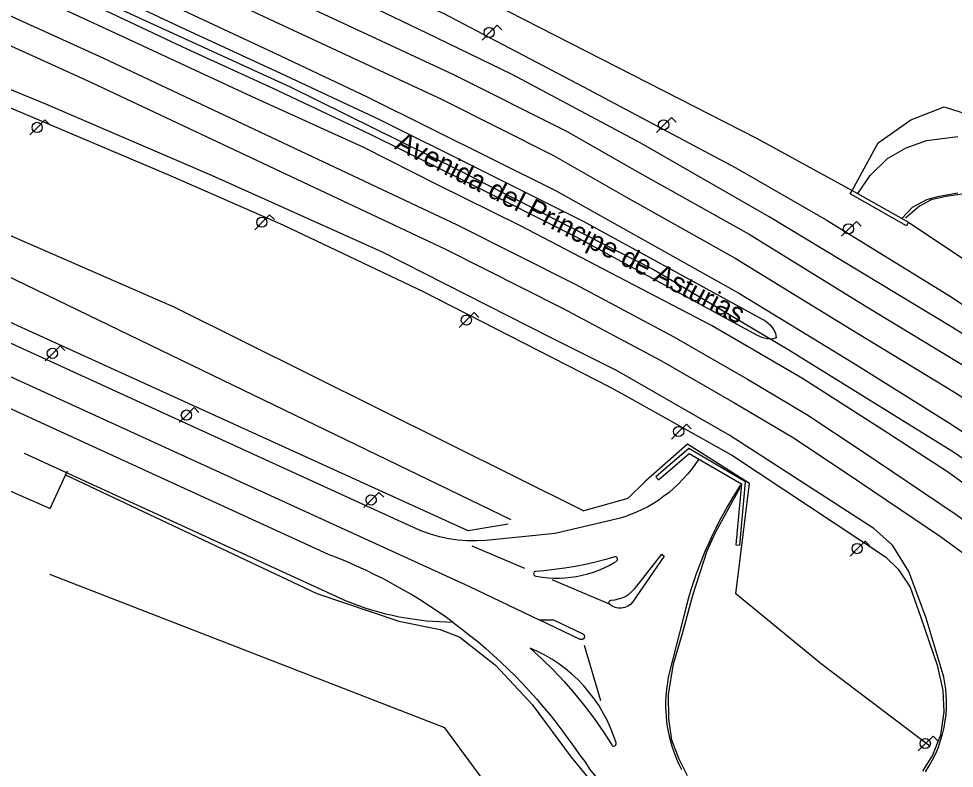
# Model space of a CAD drawing. Extents: x 282771 to 285132, y 4823109 to 4825496.
# Drawn here: x 283013.4 to 283130.2, y 4823598 to 4823691.6 of the extents above; entities that cross this region are included whole.
import ezdxf

# ---------------------------------------------------------------- set-up
doc = ezdxf.new("R2010")
doc.units = 0
for name, color, linetype in [('ACERA-INTERIOR', 7, 'Continuous'), ('BORDILLO', 7, 'Continuous'), ('CALLE-EJE', 7, 'Continuous'), ('CALLE-TEXTO', 7, 'Continuous'), ('FAROLA', 7, 'Continuous'), ('PUENTE', 7, 'Continuous'), ('SENAL-VIARIA', 7, 'Continuous'), ('VALLA', 7, 'Continuous')]:
    doc.layers.add(name, color=color, linetype=linetype)

msp = doc.modelspace()

# ---------------------------------------------------------------- linework, layer by layer
at = {"layer": 'ACERA-INTERIOR'}
for points in [[(283074.9, 4823629.03), (282983.44, 4823673.28), (282985.72, 4823678.53)], [(282991.75, 4823678.58), (282995.99, 4823676.65), (282996.02, 4823673.41), (282996.24, 4823672.46), (282996.71, 4823671.75), (282997.88, 4823671.23), (283002.34, 4823668.9), (283032.8, 4823655.6), (283083.97, 4823630.15)], [(283011.7, 4823638.85), (283009.55, 4823633.86), (283017.35, 4823630.45), (283019.52, 4823635.16)]]:
    msp.add_lwpolyline(points, dxfattribs=at)
at = {"layer": 'BORDILLO'}
for points in [[(282954.44, 4823742.87), (283012.16, 4823716.82), (283037.99, 4823704.85), (283066.4, 4823692.3), (283083.92, 4823683.09), (283102.94, 4823672.97), (283114.22, 4823666.48), (283129.82, 4823656.87), (283145.49, 4823646.36)], [(283006.75, 4823702.85), (283023, 4823695.57), (283034.84, 4823689.99), (283046.11, 4823684.81), (283058.36, 4823679.03), (283070.48, 4823673.01), (283083.86, 4823666.32), (283106.68, 4823653.82), (283107.24, 4823653.33), (283107.64, 4823652.8), (283107.88, 4823652.34), (283107.95, 4823651.74), (283107.41, 4823651.58), (283106.85, 4823651.62), (283106.29, 4823651.73), (283105.63, 4823652.03), (283082.86, 4823664.41), (283069.52, 4823671.08), (283057.42, 4823677.09), (283045.2, 4823682.86), (283033.93, 4823688.04), (283022.1, 4823693.61), (283005.86, 4823700.89)], [(283003.14, 4823684.38), (283032.03, 4823672.13), (283046.4, 4823665.85), (283063.9, 4823657.53), (283087.26, 4823645.6), (283089, 4823644.61), (283102.5, 4823637.04), (283121.61, 4823624.4), (283123.19, 4823622.88), (283124.69, 4823620.6), (283125.97, 4823616.95), (283128.07, 4823610.86), (283128.74, 4823607.73), (283128.9, 4823605.03), (283128.46, 4823602.13), (283127.48, 4823599.62), (283126.21, 4823597.63)], [(283131.44, 4823669.72), (283129.19, 4823669.41), (283127.3, 4823668.97), (283125.85, 4823668.19), (283124.12, 4823666.67)], [(283096.88, 4823597.05), (283095.87, 4823599.15), (283094.92, 4823601.5), (283094.56, 4823604.21), (283094.53, 4823607.22), (283095.15, 4823611.03), (283096.26, 4823614.83), (283097.56, 4823619.62), (283099.33, 4823625.14), (283100.39, 4823627.46), (283101.84, 4823630.11), (283103.47, 4823633.07)]]:
    msp.add_lwpolyline(points, dxfattribs=at)
at = {"layer": 'CALLE-EJE'}
msp.add_lwpolyline([(283294.29, 4823468.81), (283258.01, 4823514.54), (283226.47, 4823550.83), (283202.41, 4823577.06), (283189.42, 4823589.66), (283165.14, 4823611.35), (283145.12, 4823627.05), (283130.21, 4823637.38), (283109.55, 4823650.19), (283092.52, 4823660.31), (283068.24, 4823672.71), (283047.37, 4823683.04), (283019.6, 4823695.77), (282909.79, 4823745.92), (282811.54, 4823792.08)], dxfattribs=at)
at = {"layer": 'FAROLA'}
for p, q in [((283073.13, 4823690.8), (283072.19, 4823689.87)), ((283073.72, 4823690.21), (283073.13, 4823690.8)), ((283072.19, 4823689.87), (283071.26, 4823688.93)), ((283016.71, 4823678.95), (283015.77, 4823678.02)), ((283017.3, 4823678.36), (283016.71, 4823678.95)), ((283093.96, 4823678.34), (283093.03, 4823677.4)), ((283094.9, 4823679.27), (283093.96, 4823678.34)), ((283095.49, 4823678.68), (283094.9, 4823679.27)), ((283015.77, 4823678.02), (283014.84, 4823677.08)), ((283044.75, 4823667.12), (283043.81, 4823666.19)), ((283045.34, 4823666.53), (283044.75, 4823667.12)), ((283043.81, 4823666.19), (283042.88, 4823665.25)), ((283117.97, 4823666.29), (283117.03, 4823665.36)), ((283118.56, 4823665.7), (283117.97, 4823666.29)), ((283117.03, 4823665.36), (283116.1, 4823664.42)), ((283069.33, 4823653.96), (283068.4, 4823653.02)), ((283070.27, 4823654.89), (283069.33, 4823653.96)), ((283070.86, 4823654.3), (283070.27, 4823654.89)), ((283018.61, 4823650.74), (283017.67, 4823649.81)), ((283019.2, 4823650.15), (283018.61, 4823650.74)), ((283017.67, 4823649.81), (283016.74, 4823648.87)), ((283034.4, 4823642.1), (283033.47, 4823641.16)), ((283035.34, 4823643.03), (283034.4, 4823642.1)), ((283035.93, 4823642.44), (283035.34, 4823643.03)), ((283096.77, 4823640.98), (283095.83, 4823640.05)), ((283097.36, 4823640.39), (283096.77, 4823640.98)), ((283095.83, 4823640.05), (283094.9, 4823639.11)), ((283058.39, 4823632.43), (283057.45, 4823631.5)), ((283058.98, 4823631.84), (283058.39, 4823632.43)), ((283057.45, 4823631.5), (283056.52, 4823630.56)), ((283119.05, 4823626.36), (283118.11, 4823625.43)), ((283119.64, 4823625.77), (283119.05, 4823626.36)), ((283118.11, 4823625.43), (283117.18, 4823624.49)), ((283127.55, 4823602.03), (283126.61, 4823601.1)), ((283128.14, 4823601.44), (283127.55, 4823602.03)), ((283126.61, 4823601.1), (283125.68, 4823600.16))]:
    msp.add_line(p, q, dxfattribs=at)
for centre in [(283072.15, 4823689.87), (283015.73, 4823678.02), (283093.92, 4823678.34), (283043.77, 4823666.19), (283116.99, 4823665.36), (283017.63, 4823649.81), (283034.36, 4823642.1), (283095.79, 4823640.05), (283118.07, 4823625.43), (283126.57, 4823601.1)]:
    msp.add_circle(centre, 0.637, dxfattribs=at)
for centre, major_axis, ratio in [((283069.29, 4823653.96), (0.608, -0.19), 0.999996), ((283057.41, 4823631.5), (0.621, -0.146), 0.99999)]:
    msp.add_ellipse(centre, major_axis=major_axis, ratio=ratio, dxfattribs=at)
at = {"layer": 'PUENTE'}
for points in [[(283124.21, 4823665.75), (283117.2, 4823669.72), (283117.45, 4823670.15), (283124.46, 4823666.18), (283124.21, 4823665.75)], [(283102.93, 4823625.92), (283103.43, 4823625.87), (283104.15, 4823633.78), (283097.06, 4823637.92), (283092.94, 4823634.4), (283093.26, 4823634.02), (283097.12, 4823637.31), (283103.62, 4823633.51), (283102.93, 4823625.92)]]:
    msp.add_lwpolyline(points, dxfattribs=at)
at = {"layer": 'SENAL-VIARIA'}
for points in [[(282846.25, 4823786.41), (282892.2, 4823765.3), (282959.66, 4823734.22), (283032.31, 4823701.16), (283067.69, 4823684.63), (283081.79, 4823677.54), (283090.89, 4823672.36), (283104.6, 4823664.68), (283119.08, 4823655.76), (283131.83, 4823647.99), (283140.75, 4823642.34), (283151.2, 4823635.05), (283159.73, 4823628.52), (283171.14, 4823619.7), (283185.06, 4823607.64), (283196.9, 4823596.57), (283213.93, 4823579.42), (283296.14, 4823484.68), (283383.36, 4823382.03), (283466.69, 4823284.29)], [(282844.81, 4823783.28), (282890.76, 4823762.17), (282958.23, 4823731.09), (283030.87, 4823698.03), (283066.19, 4823681.53), (283080.16, 4823674.5), (283089.2, 4823669.36), (283102.86, 4823661.71), (283117.28, 4823652.83), (283130.01, 4823645.07), (283138.84, 4823639.47), (283149.16, 4823632.26), (283157.63, 4823625.79), (283168.95, 4823617.03), (283182.76, 4823605.08), (283194.5, 4823594.1), (283211.41, 4823577.07), (283293.52, 4823482.43), (283380.73, 4823379.8), (283464.06, 4823282.06)], [(283139.54, 4823627.65), (283129.34, 4823635), (283121.17, 4823640.29), (283111.24, 4823646.66), (283099.88, 4823653.29), (283089.21, 4823658.86), (283076.06, 4823665.72), (283065.69, 4823670.85), (283056.52, 4823675.49), (283042.5, 4823681.86), (283026.65, 4823689.24), (283012.22, 4823695.93), (283001.89, 4823700.64), (282986.03, 4823708.02), (282971.16, 4823714.74), (282955.76, 4823721.73), (282937.32, 4823730.17), (282918.44, 4823738.76), (282900.3, 4823747.11)], [(282916.74, 4823746.55), (282940.71, 4823735.5), (282958.15, 4823727.55), (282972.88, 4823720.83), (283001.03, 4823707.91), (283025.17, 4823696.78), (283044.59, 4823687.68), (283056.93, 4823681.84), (283080.5, 4823670.09), (283103.37, 4823657.29), (283117.55, 4823648.63), (283129.47, 4823641.18), (283139.16, 4823634.83)], [(283149.47, 4823640.81), (283129.97, 4823653.04), (283107.07, 4823666.86), (283091.08, 4823676.05), (283075.03, 4823684.64), (283064.36, 4823689.79), (283053.17, 4823695.21), (283037.98, 4823702.25), (283020.96, 4823709.82), (283001.02, 4823719.19), (282984.45, 4823726.53), (282944.95, 4823746.52)], [(283098.25, 4823636.55), (283097.81, 4823635.9), (283097.35, 4823635.28), (283096.85, 4823634.67), (283096.33, 4823634.08), (283095.77, 4823633.51), (283095.19, 4823632.96), (283094.59, 4823632.45), (283093.96, 4823631.96), (283093.31, 4823631.49), (283092.64, 4823631.06), (283091.95, 4823630.66), (283091.24, 4823630.3), (283090.53, 4823629.96), (283089.8, 4823629.67), (283089.07, 4823629.4), (283088.33, 4823629.17), (283080.36, 4823627.31), (283071.71, 4823626.46), (283070.56, 4823626.39), (283069.41, 4823626.39), (283068.25, 4823626.48), (283067.09, 4823626.65), (283065.95, 4823626.89), (283064.84, 4823627.22), (283063.75, 4823627.61), (283062.7, 4823628.08), (282891.64, 4823706.35)], [(282890.07, 4823702.91), (283069.67, 4823620.7), (283078.39, 4823616.54), (283080.18, 4823616.54), (283083.82, 4823614.8), (283083.94, 4823614.71), (283084.02, 4823614.58), (283084.04, 4823614.42), (283084, 4823614.28), (283083.92, 4823614.17), (283083.78, 4823614.09), (283083.63, 4823614.07), (283083.49, 4823614.1), (283078.39, 4823616.54)], [(282993.38, 4823700.6), (283023.94, 4823686.7), (283068.17, 4823665.84), (283082.86, 4823658.43), (283095.19, 4823651.85), (283104.39, 4823646.59), (283111.79, 4823642.18), (283118.58, 4823637.68), (283130.41, 4823629.68), (283151.26, 4823614.41), (283165.33, 4823603.04), (283178.37, 4823591.64), (283184.07, 4823586.33), (283195.67, 4823575.03), (283212.73, 4823557.09), (283233.54, 4823533.11)], [(283067.65, 4823616.22), (283066.64, 4823616.94), (283065.59, 4823617.67), (283064.52, 4823618.38), (283063.44, 4823619.07), (283062.35, 4823619.73), (283061.25, 4823620.38), (283060.14, 4823621), (283059.02, 4823621.6), (283057.89, 4823622.17), (283056.75, 4823622.72), (283055.6, 4823623.25), (283054.44, 4823623.76), (283053.28, 4823624.24), (283052.11, 4823624.7), (283016.69, 4823640.93), (282990.38, 4823652.98), (282891.09, 4823698.47)], [(282991.98, 4823697.54), (283022.53, 4823683.64), (283066.69, 4823662.82), (283081.31, 4823655.44), (283093.56, 4823648.91), (283102.69, 4823643.69), (283110, 4823639.33), (283116.71, 4823634.89), (283128.48, 4823626.93), (283149.21, 4823611.74), (283163.17, 4823600.47), (283176.12, 4823589.15), (283181.75, 4823583.89), (283193.28, 4823572.66), (283210.24, 4823554.83), (283231, 4823530.91)], [(283126.59, 4823597.56), (283127.06, 4823598.3), (283127.49, 4823599.06), (283127.87, 4823599.84), (283128.2, 4823600.64), (283128.49, 4823601.45), (283128.73, 4823602.26), (283128.92, 4823603.09), (283129.06, 4823603.91), (283129.16, 4823604.73), (283129.21, 4823605.54), (283129.22, 4823606.34), (283129.19, 4823607.12), (283129.12, 4823607.89), (283129.01, 4823608.64), (283128.87, 4823609.37), (283128.69, 4823610.08), (283126.7, 4823616.76), (283126.7, 4823616.76), (283126.7, 4823616.76), (283126.7, 4823616.76), (283126.7, 4823616.76), (283126.7, 4823616.76), (283126.7, 4823616.76), (283126.7, 4823616.76), (283124.5, 4823622.56), (283124.5, 4823622.56), (283124.5, 4823622.56), (283124.5, 4823622.56), (283124.5, 4823622.56), (283124.5, 4823622.56), (283122.48, 4823625.87), (283122.48, 4823625.87), (283122.48, 4823625.87), (283120.13, 4823627.92), (283102.19, 4823639.54), (283088.1, 4823647.63), (283079.8, 4823651.77), (283058.85, 4823662.46), (283037.62, 4823671.97), (283016.83, 4823680.9), (282996.49, 4823689.27)], [(283118.15, 4823669.75), (283119.69, 4823672.03), (283121.86, 4823674.14), (283124.18, 4823675.46), (283126.74, 4823676.37), (283130.63, 4823676.88)], [(283123.63, 4823666.65), (283124.98, 4823668.06), (283124.98, 4823668.06), (283126.77, 4823669.01), (283128.32, 4823669.45), (283128.32, 4823669.45), (283130.63, 4823669.87)], [(283067.65, 4823616.22), (283066.8, 4823616.23), (283065.96, 4823616.27), (283065.11, 4823616.32), (283064.27, 4823616.39), (283063.43, 4823616.49), (283062.58, 4823616.6), (283061.75, 4823616.74), (283060.91, 4823616.89), (283060.08, 4823617.07), (283059.25, 4823617.26), (283058.43, 4823617.48), (283057.61, 4823617.71), (283056.8, 4823617.97), (283056, 4823618.24), (283055.21, 4823618.53), (283054.42, 4823618.84), (283014.17, 4823637.29)], [(283103.51, 4823633.39), (283102.95, 4823632.52), (283102.41, 4823631.63), (283101.89, 4823630.74), (283101.39, 4823629.83), (283100.9, 4823628.92), (283100.43, 4823627.99), (283099.97, 4823627.06), (283099.54, 4823626.11), (283099.12, 4823625.16), (283098.73, 4823624.2), (283098.35, 4823623.23), (283097.99, 4823622.26), (283097.65, 4823621.28), (283097.33, 4823620.29), (283097.03, 4823619.3), (283096.75, 4823618.31), (283094.62, 4823609.89), (283094.49, 4823609.32), (283094.39, 4823608.73), (283094.3, 4823608.14), (283094.23, 4823607.54), (283094.19, 4823606.94), (283094.16, 4823606.33), (283094.16, 4823605.71), (283094.18, 4823605.1), (283094.22, 4823604.47), (283094.28, 4823603.85), (283094.37, 4823603.23), (283094.48, 4823602.61), (283094.61, 4823602), (283094.76, 4823601.38), (283094.94, 4823600.77), (283095.14, 4823600.17), (283095.36, 4823599.58), (283095.6, 4823598.99), (283095.86, 4823598.42), (283096.15, 4823597.86)], [(283076.58, 4823622.95), (283070.01, 4823625.72)], [(283090.58, 4823620.75), (283093.69, 4823624.72), (283094, 4823624.5), (283090.03, 4823618.73), (283089.77, 4823618.46), (283089.45, 4823618.24), (283089.27, 4823618.15), (283089.08, 4823618.08), (283088.88, 4823618.03), (283088.67, 4823618), (283088.46, 4823617.99), (283088.25, 4823618), (283088.05, 4823618.04), (283087.86, 4823618.09), (283087.5, 4823618.25), (283087.2, 4823618.46), (283087.14, 4823618.53), (283087.1, 4823618.61), (283087.09, 4823618.7), (283087.11, 4823618.79), (283087.15, 4823618.86), (283087.21, 4823618.93), (283087.29, 4823618.97), (283087.38, 4823618.99), (283087.83, 4823619.04), (283088.29, 4823619.14), (283088.74, 4823619.3), (283089.18, 4823619.5), (283089.58, 4823619.76), (283089.96, 4823620.06), (283090.29, 4823620.39), (283090.58, 4823620.75)], [(283077.97, 4823622.58), (283077.87, 4823622.56), (283077.78, 4823622.49), (283077.71, 4823622.4), (283077.69, 4823622.3), (283077.71, 4823622.19), (283077.76, 4823622.1), (283077.85, 4823622.02), (283077.95, 4823621.99), (283078.78, 4823621.86), (283079.49, 4823621.78), (283080.2, 4823621.75), (283080.91, 4823621.74), (283081.63, 4823621.78), (283082.35, 4823621.85), (283083.06, 4823621.96), (283083.77, 4823622.1), (283084.47, 4823622.28), (283085.15, 4823622.5), (283085.83, 4823622.74), (283086.48, 4823623.02), (283087.12, 4823623.34), (283087.73, 4823623.68), (283088.03, 4823623.87), (283088.11, 4823623.93), (283088.16, 4823624.03), (283088.17, 4823624.14), (283088.15, 4823624.24), (283088.09, 4823624.33), (283088, 4823624.39), (283087.89, 4823624.42), (283087.79, 4823624.41), (283086.7, 4823624.08), (283085.43, 4823623.75), (283084.15, 4823623.45), (283082.86, 4823623.19), (283081.57, 4823622.97), (283080.26, 4823622.8), (283078.96, 4823622.66), (283077.97, 4823622.58)], [(283087.17, 4823618.49), (283079.99, 4823621.51)], [(283067.65, 4823616.22), (283068.71, 4823615.42), (283069.71, 4823614.63), (283070.71, 4823613.82), (283071.69, 4823612.99), (283072.65, 4823612.14), (283073.59, 4823611.27), (283074.52, 4823610.39), (283075.42, 4823609.49), (283076.31, 4823608.57), (283077.18, 4823607.64), (283078.03, 4823606.69), (283078.86, 4823605.73), (283079.67, 4823604.75), (283080.46, 4823603.76), (283081.23, 4823602.75), (283081.98, 4823601.74), (283082.7, 4823600.71), (283083.4, 4823599.67), (283083.75, 4823599.27), (283084.07, 4823598.83), (283084.39, 4823598.38), (283084.68, 4823597.9), (283099.49, 4823580.08)], [(283077.27, 4823612.99), (283078.73, 4823611.66), (283080.14, 4823610.28), (283081.51, 4823608.84), (283082.81, 4823607.34), (283084.06, 4823605.8), (283085.25, 4823604.21), (283086.38, 4823602.58), (283087.44, 4823600.91), (283087.5, 4823600.84), (283087.6, 4823600.78), (283087.71, 4823600.77), (283087.81, 4823600.8), (283087.9, 4823600.86), (283087.96, 4823600.95), (283087.99, 4823601.05), (283087.98, 4823601.16), (283087.66, 4823602.11), (283087.29, 4823603.05), (283086.87, 4823603.99), (283086.39, 4823604.9), (283085.86, 4823605.79), (283085.27, 4823606.65), (283084.64, 4823607.48), (283083.96, 4823608.28), (283083.23, 4823609.04), (283082.47, 4823609.75), (283081.67, 4823610.42), (283080.83, 4823611.04), (283079.97, 4823611.61), (283079.09, 4823612.12), (283078.18, 4823612.59), (283077.27, 4823612.99)], [(283084, 4823613.38), (283086.02, 4823606.48)]]:
    msp.add_lwpolyline(points, dxfattribs=at)
at = {"layer": 'VALLA'}
for points in [[(283074.53, 4823628.49), (283069.52, 4823627.66), (282994.2, 4823661.93), (282922.27, 4823695.03), (282891.09, 4823709.74), (282873.39, 4823717.92), (282851.35, 4823727.89), (282837.25, 4823734.51)], [(283005.44, 4823725.87), (283040.39, 4823709.16), (283057.16, 4823701.17), (283070.66, 4823694.53), (283105.52, 4823676.69), (283117.45, 4823670.15)], [(283117.45, 4823670.15), (283120.71, 4823676.1), (283124.75, 4823678.98), (283128.92, 4823680.57), (283143.64, 4823675.87)], [(283124.46, 4823666.18), (283135.86, 4823658.58), (283145.59, 4823651.81)], [(283127.12, 4823600.77), (283113.63, 4823611.02), (283102.91, 4823619.78), (283104.65, 4823633.54), (283096.91, 4823638.45), (283091.66, 4823633.84), (283089.43, 4823631.7), (283083.97, 4823630.15)], [(283019.27, 4823634.62), (283050.63, 4823619.82), (283060.88, 4823616.36), (283066.03, 4823615.32), (283068.5, 4823614.38), (283072.93, 4823610.86), (283077.51, 4823605.96), (283082.39, 4823599.37), (283090.45, 4823589.56)], [(283001.34, 4823557.93), (283013.05, 4823561.16), (283065.33, 4823578.69), (283063.33, 4823581.99), (283063.77, 4823583.56), (283073.85, 4823593.21), (283066.6, 4823603.06), (283017.32, 4823622.19)]]:
    msp.add_lwpolyline(points, dxfattribs=at)

# ---------------------------------------------------------------- texts
at = {"layer": 'CALLE-TEXTO'}
msp.add_text('Avenida del Príncipe de Asturias', height=2.5, rotation=332.9462, dxfattribs=at).set_placement((283060.22, 4823675.4))

doc.saveas('drawing.dxf')
